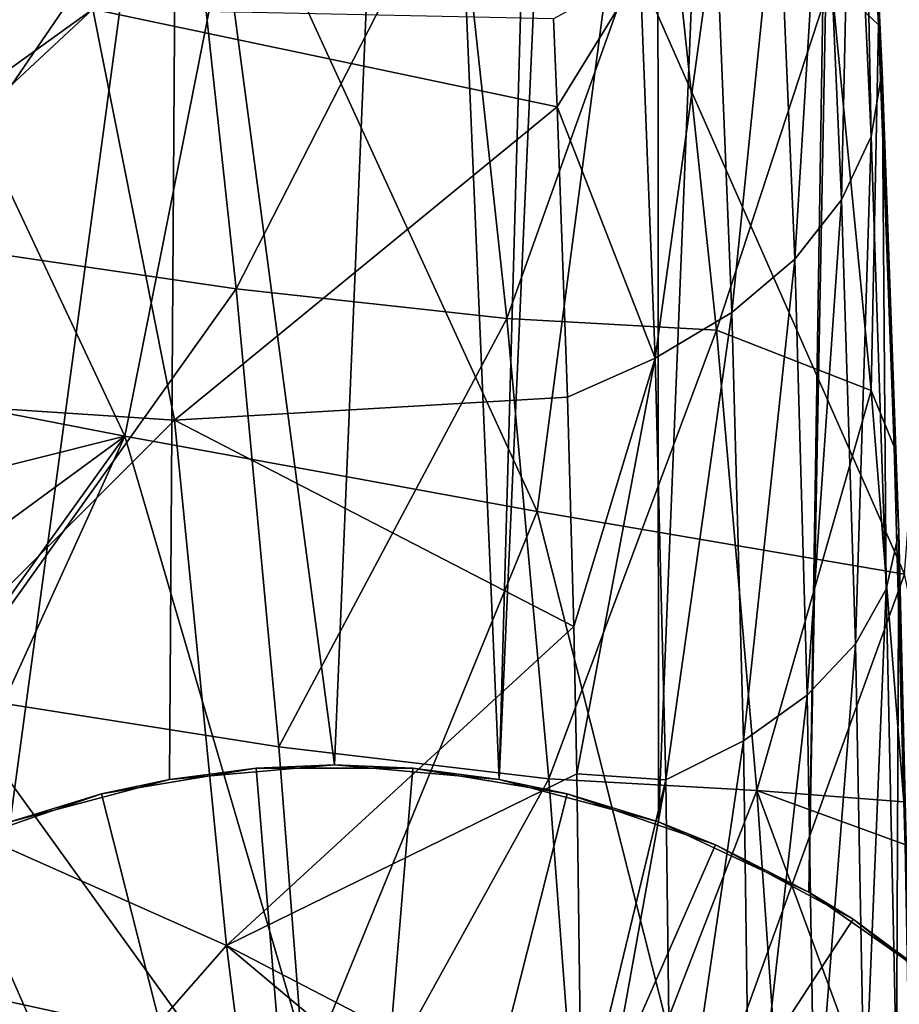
# Model space of a CAD drawing. Header units: metres. Extents: x -25 to 25, y -125 to 22.
# Tile 528 of 552: x 18.97 to 21.29, y -10.93 to -8.33. Entities that reach past the tile are written whole.
import ezdxf

# ---------------------------------------------------------------- set-up
doc = ezdxf.new("R2010")
doc.units = ezdxf.units.M
doc.layers.add('solid_500465_01', color=7, linetype='CONTINUOUS')

msp = doc.modelspace()

# ---------------------------------------------------------------- linework, layer by layer
at = {"layer": 'solid_500465_01'}
for points in [[(21.31069, 5.873079), (20.654087, -10.450512), (20.648144, -1.04473)], [(21.31069, 5.873079), (21.050611, -10.635806), (20.654087, -10.450512)], [(21.31069, 5.873079), (21.358633, 5.738719), (21.050611, -10.635806)], [(21.358633, 5.738719), (21.40584, -10.884295), (21.050611, -10.635806)], [(20.234377, -10.338587), (20.435833, -3.13319), (20.648144, -1.04473)], [(20.654087, -10.450512), (20.234377, -10.338587), (20.648144, -1.04473)], [(20.234377, -10.338587), (20.015066, -5.179925), (20.435833, -3.13319)], [(19.799999, -10.3), (19.386873, -7.182775), (20.015066, -5.179925)], [(20.234377, -10.338587), (19.799999, -10.3), (20.015066, -5.179925)], [(19.016479, -7.04293, 1.940286), (18.20639, -8.93066, 1.940286), (18.908554, -7.002959, 1.984921)], [(18.296751, -8.974984, 1.868816), (18.20639, -8.93066, 1.940286), (19.016479, -7.04293, 1.940286)], [(19.110859, -7.077885, 1.868816), (18.296751, -8.974984, 1.868816), (19.016479, -7.04293, 1.940286)], [(18.368637, -9.010246, 1.774866), (18.296751, -8.974984, 1.868816), (19.110859, -7.077885, 1.868816)], [(19.185946, -7.105694, 1.774866), (18.368637, -9.010246, 1.774866), (19.110859, -7.077885, 1.868816)], [(18.417667, -9.034297, 1.664162), (18.368637, -9.010246, 1.774866), (19.185946, -7.105694, 1.774866)], [(19.237158, -7.12466, 1.664162), (18.417667, -9.034297, 1.664162), (19.185946, -7.105694, 1.774866)], [(19.237158, -7.12466, 1.664162), (19.260323, -7.136442, 1.543578), (18.417667, -9.034297, 1.664162)], [(18.417667, -9.034297, 1.664162), (19.260323, -7.136442, 1.543578), (18.439379, -9.048654, 1.543578)], [(18.439379, -9.048654, 1.543578), (19.260323, -7.136442, 1.543578), (18.56249, -9.103076)], [(19.260323, -7.136442, 1.543578), (19.386873, -7.182775), (18.56249, -9.103076)], [(18.945913, -10.450512), (18.56249, -9.103076), (19.386873, -7.182775)], [(19.365623, -10.338587), (18.945913, -10.450512), (19.386873, -7.182775)], [(19.799999, -10.3), (19.365623, -10.338587), (19.386873, -7.182775)], [(21.178419, -7.227732, 6.224976), (21.233669, -8.348136, 7.23308), (21.109123, -8.229783, 8.596874)], [(21.244051, -8.470792, 7.066276), (21.233669, -8.348136, 7.23308), (21.178419, -7.227732, 6.224976)], [(21.244051, -8.470792, 7.066276), (21.178419, -7.227732, 6.224976), (21.189842, -7.353255, 6.068226)], [(21.189842, -7.353255, 6.068226), (21.163786, -7.54671, 5.878314), (21.214663, -8.642689, 6.857092)], [(21.244051, -8.470792, 7.066276), (21.189842, -7.353255, 6.068226), (21.214663, -8.642689, 6.857092)], [(21.163786, -7.54671, 5.878314), (21.089182, -7.734976, 5.696216), (21.136829, -8.809642, 6.656497)], [(21.214663, -8.642689, 6.857092), (21.163786, -7.54671, 5.878314), (21.136829, -8.809642, 6.656497)], [(19.410067, -7.832863, 19.092785), (18.668322, -8.916891, 22.536201), (18.540972, -7.716109, 22.541861)], [(21.089182, -7.734976, 5.696216), (20.968489, -7.911848, 5.527932), (21.013119, -8.96615, 6.471103)], [(21.136829, -8.809642, 6.656497), (21.089182, -7.734976, 5.696216), (21.013119, -8.96615, 6.471103)], [(18.449957, -7.73777, 32.599232), (18.046457, -9.200164, 33.835506), (19.247799, -9.433445, 30.903584)], [(19.547993, -7.915235, 29.759033), (18.449957, -7.73777, 32.599232), (19.247799, -9.433445, 30.903584)], [(19.410067, -7.832863, 19.092785), (19.541262, -9.044233, 19.090174), (18.668322, -8.916891, 22.536201)], [(20.122755, -7.906163, 15.614952), (19.541262, -9.044233, 19.090174), (19.410067, -7.832863, 19.092785)], [(19.547993, -7.915235, 29.759033), (19.247799, -9.433445, 30.903584), (20.334738, -9.631392, 27.92976)], [(20.122755, -7.906163, 15.614952), (20.25449, -9.123137, 15.615611), (19.541262, -9.044233, 19.090174)], [(20.539808, -8.067237, 26.888992), (19.547993, -7.915235, 29.759033), (20.334738, -9.631392, 27.92976)], [(20.6782, -7.935841, 12.113866), (20.25449, -9.123137, 15.615611), (20.122755, -7.906163, 15.614952)], [(20.968489, -7.911848, 5.527932), (20.805683, -8.071495, 5.379012), (20.847609, -9.107053, 6.307022)], [(21.013119, -8.96615, 6.471103), (20.968489, -7.911848, 5.527932), (20.847609, -9.107053, 6.307022)], [(20.6782, -7.935841, 12.113866), (20.807226, -9.153364, 12.11802), (20.25449, -9.123137, 15.615611)], [(20.6782, -7.935841, 12.113866), (21.109123, -8.229783, 8.596874), (20.807226, -9.153364, 12.11802)], [(18.89702, -7.991738, 3.746249), (17.793785, -9.018561, 3.746249), (19.042858, -8.164688, 3.928495)], [(20.539808, -8.067237, 26.888992), (20.334738, -9.631392, 27.92976), (21.302507, -9.797005, 24.925537)], [(21.424141, -8.193576, 23.991934), (20.539808, -8.067237, 26.888992), (21.302507, -9.797005, 24.925537)], [(20.805683, -8.071495, 5.379012), (20.606134, -8.208654, 5.254363), (20.645756, -9.227706, 6.169662)], [(20.847609, -9.107053, 6.307022), (20.805683, -8.071495, 5.379012), (20.645756, -9.227706, 6.169662)], [(17.793785, -9.018561, 3.746249), (17.955841, -9.176415, 3.928495), (19.042858, -8.164688, 3.928495)], [(19.042858, -8.164688, 3.928495), (17.955841, -9.176415, 3.928495), (19.163172, -8.307425, 4.150672)], [(20.606134, -8.208654, 5.254363), (20.377094, -8.332272, 5.171637), (20.387136, -8.56437, 5.397885)], [(20.645756, -9.227706, 6.169662), (20.606134, -8.208654, 5.254363), (20.387136, -8.56437, 5.397885)], [(20.807226, -9.153364, 12.11802), (21.109123, -8.229783, 8.596874), (21.21479, -9.312916, 8.604237)], [(21.233669, -8.348136, 7.23308), (21.21479, -9.312916, 8.604237), (21.109123, -8.229783, 8.596874)], [(17.955841, -9.176415, 3.928495), (18.089518, -9.306722, 4.150672), (19.163172, -8.307425, 4.150672)], [(19.37826, -9.390855, 5.389202), (19.163172, -8.307425, 4.150672), (18.089518, -9.306722, 4.150672)], [(20.387136, -8.56437, 5.397885), (20.377094, -8.332272, 5.171637), (19.163172, -8.307425, 4.150672)], [(19.37826, -9.390855, 5.389202), (20.387136, -8.56437, 5.397885), (19.163172, -8.307425, 4.150672)], [(21.233669, -8.348136, 7.23308), (21.275139, -9.461031, 8.048731), (21.21479, -9.312916, 8.604237)], [(21.287609, -9.688116, 7.938599), (21.275139, -9.461031, 8.048731), (21.233669, -8.348136, 7.23308)], [(21.287609, -9.688116, 7.938599), (21.233669, -8.348136, 7.23308), (21.244051, -8.470792, 7.066276)], [(21.244051, -8.470792, 7.066276), (21.214663, -8.642689, 6.857092), (21.254642, -9.836974, 7.712935)], [(21.287609, -9.688116, 7.938599), (21.244051, -8.470792, 7.066276), (21.254642, -9.836974, 7.712935)], [(20.414593, -9.330497, 6.068813), (20.387136, -8.56437, 5.397885), (19.37826, -9.390855, 5.389202)], [(20.645756, -9.227706, 6.169662), (20.387136, -8.56437, 5.397885), (20.414593, -9.330497, 6.068813)], [(21.214663, -8.642689, 6.857092), (21.136829, -8.809642, 6.656497), (21.173355, -9.981148, 7.496657)], [(21.254642, -9.836974, 7.712935), (21.214663, -8.642689, 6.857092), (21.173355, -9.981148, 7.496657)], [(21.136829, -8.809642, 6.656497), (21.013119, -8.96615, 6.471103), (21.046427, -10.115887, 7.296896)], [(21.173355, -9.981148, 7.496657), (21.136829, -8.809642, 6.656497), (21.046427, -10.115887, 7.296896)], [(19.541262, -9.044233, 19.090174), (18.778788, -10.114667, 22.531948), (18.668322, -8.916891, 22.536201)], [(21.013119, -8.96615, 6.471103), (20.847609, -9.107053, 6.307022), (20.878042, -10.236748, 7.120236)], [(21.046427, -10.115887, 7.296896), (21.013119, -8.96615, 6.471103), (20.878042, -10.236748, 7.120236)], [(19.541262, -9.044233, 19.090174), (19.65353, -10.252222, 19.089022), (18.778788, -10.114667, 22.531948)], [(20.25449, -9.123137, 15.615611), (19.65353, -10.252222, 19.089022), (19.541262, -9.044233, 19.090174)], [(20.847609, -9.107053, 6.307022), (20.645756, -9.227706, 6.169662), (20.673748, -10.339746, 6.9725)], [(20.878042, -10.236748, 7.120236), (20.847609, -9.107053, 6.307022), (20.673748, -10.339746, 6.9725)], [(20.25449, -9.123137, 15.615611), (20.365412, -10.336563, 15.61782), (19.65353, -10.252222, 19.089022)], [(20.807226, -9.153364, 12.11802), (20.365412, -10.336563, 15.61782), (20.25449, -9.123137, 15.615611)], [(20.807226, -9.153364, 12.11802), (20.913708, -10.367389, 12.123845), (20.365412, -10.336563, 15.61782)], [(20.807226, -9.153364, 12.11802), (21.21479, -9.312916, 8.604237), (20.913708, -10.367389, 12.123845)], [(19.247799, -9.433445, 30.903584), (18.046457, -9.200164, 33.835506), (18.230965, -9.687896, 33.476185)], [(20.645756, -9.227706, 6.169662), (20.414593, -9.330497, 6.068813), (20.430914, -9.93479, 6.527756)], [(20.645756, -9.227706, 6.169662), (20.430914, -9.93479, 6.527756), (20.438826, -10.323933, 6.794918)], [(20.673748, -10.339746, 6.9725), (20.645756, -9.227706, 6.169662), (20.438826, -10.323933, 6.794918)], [(18.461672, -10.306491, 5.389202), (19.37826, -9.390855, 5.389202), (18.089518, -9.306722, 4.150672)], [(20.913708, -10.367389, 12.123845), (21.21479, -9.312916, 8.604237), (21.300844, -10.397549, 8.621002)], [(21.275139, -9.461031, 8.048731), (21.300844, -10.397549, 8.621002), (21.21479, -9.312916, 8.604237)], [(20.430914, -9.93479, 6.527756), (20.414593, -9.330497, 6.068813), (19.37826, -9.390855, 5.389202)], [(19.515785, -10.775902, 6.514482), (19.37826, -9.390855, 5.389202), (18.461672, -10.306491, 5.389202)], [(19.515785, -10.775902, 6.514482), (20.430914, -9.93479, 6.527756), (19.37826, -9.390855, 5.389202)], [(19.247799, -9.433445, 30.903584), (18.230965, -9.687896, 33.476185), (18.366177, -10.079527, 33.214088)], [(19.247799, -9.433445, 30.903584), (18.366177, -10.079527, 33.214088), (18.494242, -10.482556, 32.967037)], [(19.247799, -9.433445, 30.903584), (18.494242, -10.482556, 32.967037), (18.602005, -10.850118, 32.76017)], [(19.247799, -9.433445, 30.903584), (18.602005, -10.850118, 32.76017), (19.734604, -11.096928, 29.914293)], [(20.334738, -9.631392, 27.92976), (19.247799, -9.433445, 30.903584), (19.734604, -11.096928, 29.914293)], [(21.287609, -9.688116, 7.938599), (21.300844, -10.397549, 8.621002), (21.275139, -9.461031, 8.048731)], [(20.334738, -9.631392, 27.92976), (19.734604, -11.096928, 29.914293), (20.756691, -11.30455, 27.030291)], [(21.302507, -9.797005, 24.925537), (20.334738, -9.631392, 27.92976), (20.756691, -11.30455, 27.030291)], [(21.287609, -9.688116, 7.938599), (21.254642, -9.836974, 7.712935), (21.281687, -11.113642, 8.439473)], [(21.318441, -10.988729, 8.678671), (21.287609, -9.688116, 7.938599), (21.281687, -11.113642, 8.439473)], [(21.318441, -10.988729, 8.678671), (21.300844, -10.397549, 8.621002), (21.287609, -9.688116, 7.938599)], [(21.302507, -9.797005, 24.925537), (20.756691, -11.30455, 27.030291), (21.664034, -11.477728, 24.118757)], [(21.254642, -9.836974, 7.712935), (21.173355, -9.981148, 7.496657), (21.196753, -11.234145, 8.210485)], [(21.281687, -11.113642, 8.439473), (21.254642, -9.836974, 7.712935), (21.196753, -11.234145, 8.210485)], [(20.438826, -10.323933, 6.794918), (20.430914, -9.93479, 6.527756), (19.515785, -10.775902, 6.514482)], [(21.173355, -9.981148, 7.496657), (21.046427, -10.115887, 7.296896), (21.066439, -11.346267, 7.999259)], [(21.196753, -11.234145, 8.210485), (21.173355, -9.981148, 7.496657), (21.066439, -11.346267, 7.999259)], [(19.747002, -11.456519, 19.089333), (18.872473, -11.309208, 22.529112), (18.778788, -10.114667, 22.531948)], [(19.65353, -10.252222, 19.089022), (19.747002, -11.456519, 19.089333), (18.778788, -10.114667, 22.531948)], [(21.046427, -10.115887, 7.296896), (20.878042, -10.236748, 7.120236), (20.895041, -11.446311, 7.812755)], [(21.066439, -11.346267, 7.999259), (21.046427, -10.115887, 7.296896), (20.895041, -11.446311, 7.812755)], [(20.365412, -10.336563, 15.61782), (19.747002, -11.456519, 19.089333), (19.65353, -10.252222, 19.089022)], [(20.878042, -10.236748, 7.120236), (20.673748, -10.339746, 6.9725), (20.68821, -11.53098, 7.657121)], [(20.895041, -11.446311, 7.812755), (20.878042, -10.236748, 7.120236), (20.68821, -11.53098, 7.657121)], [(18.700695, -11.705215, 6.514482), (19.515785, -10.775902, 6.514482), (18.461672, -10.306491, 5.389202)], [(19.593552, -10.308538, 3), (19.365623, -10.338587), (19.799999, -10.3)], [(20.006449, -10.308538, 3), (19.593552, -10.308538, 3), (19.799999, -10.3)], [(20.006449, -10.308538, 3), (19.799999, -10.3), (20.234377, -10.338587)], [(19.593552, -10.308538, 3), (19.186287, -10.376499, 3), (19.365623, -10.338587)], [(19.593552, -10.308538, 3), (19.799999, -12.8, 4.443376), (19.186287, -10.376499, 3)], [(20.45134, -11.262773, 7.360548), (20.438826, -10.323933, 6.794918), (19.515785, -10.775902, 6.514482)], [(20.006449, -10.308538, 3), (19.799999, -12.8, 4.443376), (19.593552, -10.308538, 3)], [(20.413713, -10.376499, 3), (19.799999, -12.8, 4.443376), (20.006449, -10.308538, 3)], [(20.413713, -10.376499, 3), (20.006449, -10.308538, 3), (20.234377, -10.338587)], [(20.673748, -10.339746, 6.9725), (20.438826, -10.323933, 6.794918), (20.45134, -11.262773, 7.360548)], [(19.186287, -10.376499, 3), (18.945913, -10.450512), (19.365623, -10.338587)], [(20.365412, -10.336563, 15.61782), (20.455666, -11.546044, 15.621577), (19.747002, -11.456519, 19.089333)], [(20.413713, -10.376499, 3), (20.234377, -10.338587), (20.654087, -10.450512)], [(20.913708, -10.367389, 12.123845), (20.455666, -11.546044, 15.621577), (20.365412, -10.336563, 15.61782)], [(20.673748, -10.339746, 6.9725), (20.45134, -11.262773, 7.360548), (20.452936, -11.563918, 7.520419)], [(20.68821, -11.53098, 7.657121), (20.673748, -10.339746, 6.9725), (20.452936, -11.563918, 7.520419)], [(19.186287, -10.376499, 3), (18.795761, -10.510567, 3), (18.945913, -10.450512)], [(19.186287, -10.376499, 3), (19.799999, -12.8, 4.443376), (18.795761, -10.510567, 3)], [(20.804239, -10.510567, 3), (19.799999, -12.8, 4.443376), (20.413713, -10.376499, 3)], [(20.804239, -10.510567, 3), (20.413713, -10.376499, 3), (20.654087, -10.450512)], [(20.913708, -10.367389, 12.123845), (20.99781, -11.577432, 12.131329), (20.455666, -11.546044, 15.621577)], [(21.303394, -10.51026, 8.683825), (20.913708, -10.367389, 12.123845), (21.300844, -10.397549, 8.621002)], [(21.320824, -11.473311, 9.169843), (20.99781, -11.577432, 12.131329), (20.913708, -10.367389, 12.123845)], [(21.303394, -10.51026, 8.683825), (21.320824, -11.473311, 9.169843), (20.913708, -10.367389, 12.123845)], [(20.804239, -10.510567, 3), (20.654087, -10.450512), (21.050611, -10.635806)], [(18.795761, -10.510567, 3), (19.799999, -12.8, 4.443376), (18.432631, -10.707084, 3)], [(21.16737, -10.707084, 3), (19.799999, -12.8, 4.443376), (20.804239, -10.510567, 3)], [(21.16737, -10.707084, 3), (20.804239, -10.510567, 3), (21.050611, -10.635806)], [(21.16737, -10.707084, 3), (21.050611, -10.635806), (21.40584, -10.884295)], [(18.432631, -10.707084, 3), (19.799999, -12.8, 4.443376), (18.106796, -10.96069, 3)], [(21.493204, -10.96069, 3), (19.799999, -12.8, 4.443376), (21.16737, -10.707084, 3)], [(21.493204, -10.96069, 3), (21.16737, -10.707084, 3), (21.40584, -10.884295)], [(19.716089, -12.371136, 7.511176), (19.515785, -10.775902, 6.514482), (18.700695, -11.705215, 6.514482)], [(20.452936, -11.563918, 7.520419), (20.45134, -11.262773, 7.360548), (19.515785, -10.775902, 6.514482)], [(19.716089, -12.371136, 7.511176), (20.452936, -11.563918, 7.520419), (19.515785, -10.775902, 6.514482)], [(18.729069, -11.32387, 32.517685), (19.734604, -11.096928, 29.914293), (18.602005, -10.850118, 32.76017)]]:
    msp.add_3dface(points, dxfattribs=at)

doc.saveas('drawing.dxf')
